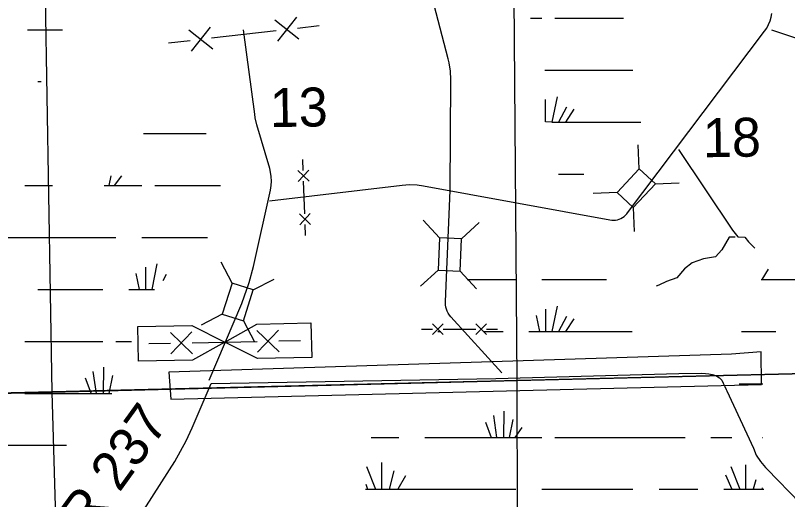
# Model space of a CAD drawing. Extents: x 2480962 to 2688785, y 277103 to 599240.
# Drawn here: x 2574761 to 2583671, y 512018 to 517609 of the extents above; entities that cross this region are included whole.
import ezdxf

# ---------------------------------------------------------------- set-up
doc = ezdxf.new("R2010")
doc.units = 0
for name, color, linetype in [('Level 31', 7, 'Continuous'), ('Local Roads Improved', 7, 'Continuous'), ('Local Roads Related Cells', 7, 'Continuous'), ('Local Roads Related Text', 7, 'Continuous'), ('National Forest', 7, 'Continuous'), ('Section Lines', 7, 'Continuous'), ('Section Numbers', 7, 'Continuous'), ('Swamps', 7, 'Continuous'), ('Township and Range lines', 7, 'Continuous'), ('Uninventoried Roads and Features', 7, 'Continuous')]:
    doc.layers.add(name, color=color, linetype=linetype)

msp = doc.modelspace()

# ---------------------------------------------------------------- linework, layer by layer
at = {"layer": 'Level 31'}
msp.add_lwpolyline([(2583022.926, 513698.529), (2576532.733, 513488.321), (2576553.338, 513179.01), (2583368.296, 513346.59), (2583364.515, 513724.805)], close=True, dxfattribs=at)
at = {"layer": 'Local Roads Improved'}
for p, q in [((2577522.032, 516467.443), (2577392.932, 517442.457)), ((2577695.162, 515840.742), (2577547.901, 516344.829)), ((2577508.359, 514708.738), (2577703.473, 515592.22)), ((2576998.359, 513396.216), (2577372.486, 514282.283)), ((2577017.997, 513356.939), (2580305.255, 513417.703)), ((2576802.344, 512846.195), (2577017.997, 513356.939)), ((2582971.364, 513274.358), (2583276.411, 512611.976)), ((2575601.761, 510899.164), (2576599.15, 512459.772)), ((2583432.225, 512371.562), (2583821.83, 511971.725))]:
    msp.add_line(p, q, dxfattribs=at)
for points in [[(2577547.901, 516344.829), (2577528.128, 516428.576), (2577522.032, 516467.443)], [(2577703.473, 515592.22), (2577712.087, 515643.948), (2577715.246, 515696.291), (2577712.916, 515748.679), (2577705.123, 515800.537), (2577695.162, 515840.742)], [(2577372.486, 514282.283), (2577460.107, 514524.451), (2577508.359, 514708.738)], [(2580305.255, 513417.703), (2582414.804, 513474.945), (2582680.371, 513477.77), (2582723.221, 513474.174), (2582762.978, 513468.754), (2582801.853, 513460.819), (2582842.722, 513450.509), (2582884.988, 513424.011), (2582910.785, 513396.192), (2582927.574, 513361.938), (2582945.937, 513323.798), (2582964.301, 513289.896), (2582971.364, 513274.358)], [(2576599.15, 512459.772), (2576732.684, 512694.998), (2576802.344, 512846.195)], [(2583276.411, 512611.976), (2583310.258, 512531.098), (2583358.881, 512457.746), (2583414.905, 512389.88), (2583432.225, 512371.562)]]:
    msp.add_lwpolyline(points, dxfattribs=at)
at = {"layer": 'Local Roads Related Cells'}
for p, q in [((2577755.15, 517559.358), (2578032.102, 517339.589)), ((2578003.51, 517587.949), (2577783.742, 517310.998)), ((2577010.073, 517473.584), (2576790.305, 517196.632)), ((2578017.806, 517463.769), (2578266.166, 517492.361)), ((2576761.714, 517444.992), (2577038.665, 517225.224)), ((2577024.369, 517349.404), (2577769.446, 517435.178)), ((2576527.65, 517292.221), (2576776.009, 517320.812)), ((2576172.214, 514016.586), (2576797.074, 514029.778)), ((2576180.656, 513616.675), (2576172.214, 514016.586)), ((2576797.074, 514029.778), (2577176.211, 513837.738)), ((2577176.211, 513837.738), (2577546.905, 514045.608)), ((2577546.905, 514045.608), (2578171.766, 514058.8)), ((2578171.766, 514058.8), (2578180.209, 513658.889)), ((2576548.762, 513947.21), (2576803.983, 513702.542)), ((2576798.657, 513954.795), (2576553.99, 513699.574)), ((2577548.488, 513970.625), (2577803.709, 513725.958)), ((2577798.433, 513975.902), (2577553.765, 513720.681)), ((2576301.407, 513819.27), (2576551.351, 513824.546)), ((2576801.296, 513829.823), (2577551.127, 513845.653)), ((2577176.211, 513837.738), (2576805.517, 513629.867)), ((2577555.348, 513645.698), (2577176.211, 513837.738)), ((2577801.071, 513850.93), (2578051.015, 513856.207)), ((2576805.517, 513629.867), (2576180.656, 513616.675)), ((2578180.209, 513658.889), (2577555.348, 513645.698))]:
    msp.add_line(p, q, dxfattribs=at)
at = {"layer": 'National Forest'}
msp.add_line((2599077.417, 513844.57), (2564631.794, 513006.26), dxfattribs=at)
at = {"layer": 'Section Lines'}
for p, q in [((2575089.398, 518617.277), (2575180.081, 513260.41)), ((2580551.845, 513391.521), (2585472.67, 513511.625)), ((2575180.081, 513260.41), (2580551.845, 513391.521)), ((2564604.458, 513002.287), (2575180.081, 513260.41)), ((2575180.081, 513260.41), (2575340.459, 508012.28))]:
    msp.add_line(p, q, dxfattribs=at)
at = {"layer": 'Swamps'}
for p, q in [((2575905.125, 515644.217), (2575988.903, 515757.918)), ((2574119.676, 515044.69), (2575469.674, 515044.711)), ((2575469.674, 515044.711), (2575919.674, 515044.717)), ((2576260.623, 514703.286), (2576260.627, 514444.725)), ((2576151.883, 514630.79), (2576189.095, 514444.746)), ((2575019.682, 514444.706), (2575469.681, 514444.713)), ((2575469.681, 514444.713), (2575769.681, 514444.717)), ((2574869.689, 513844.705), (2575469.689, 513844.715)), ((2575469.689, 513844.715), (2575769.688, 513844.719)), ((2575775.86, 513244.74), (2575781.587, 513548.453)), ((2575697.698, 513244.784), (2575658.304, 513498.018)), ((2575635.376, 513245.706), (2575569.305, 513418.5)), ((2574869.697, 513244.708), (2575469.696, 513244.717)), ((2574119.705, 512644.698), (2575351.891, 512644.717))]:
    msp.add_line(p, q, dxfattribs=at)
for points in [[(2580702.88, 517576.189), (2580836.63, 517576.191)], [(2580984.88, 517576.193), (2581779.129, 517576.206)], [(2574901.997, 517444.694), (2575304.594, 517444.7)], [(2580869.887, 516978.663), (2581886.886, 516978.646)], [(2575019.653, 516844.698), (2575058.218, 516844.698)], [(2581010.891, 516670.603), (2580951.644, 516377.416)], [(2580951.644, 516377.416), (2580877.394, 516381.133), (2580877.391, 516637.226)], [(2581118.642, 516551.855), (2581029.644, 516377.417)], [(2581203.892, 516525.857), (2581107.394, 516377.419)], [(2580951.644, 516377.416), (2581029.644, 516377.417)], [(2581029.644, 516377.417), (2581107.394, 516377.419)], [(2581107.394, 516377.419), (2581979.643, 516377.4)], [(2576240.135, 516244.718), (2576960.314, 516244.729)], [(2581029.402, 515776.17), (2581318.901, 515776.174)], [(2575842.929, 515644.524), (2575866.359, 515756.992)], [(2574869.667, 515644.699), (2575187.776, 515644.704)], [(2575783.53, 515644.713), (2576219.666, 515644.72)], [(2576369.666, 515644.722), (2577127.794, 515644.734)], [(2576219.673, 515044.722), (2576978.679, 515044.734)], [(2576393.528, 514739.534), (2576334.591, 514444.831)], [(2576502.269, 514618.714), (2576462.573, 514544.99)], [(2583445.662, 514677.585), (2583375.164, 514558.835)], [(2579975.417, 514558.814), (2580535.917, 514558.822)], [(2580836.416, 514558.827), (2581582.415, 514558.838)], [(2583367.664, 514558.835), (2583375.164, 514558.835)], [(2583375.164, 514558.835), (2584737.162, 514558.824)], [(2576069.681, 514444.722), (2576365.795, 514444.726)], [(2580877.42, 514217.391), (2580877.423, 513957.58)], [(2581010.92, 514250.768), (2580951.673, 513957.581)], [(2580769.671, 514143.139), (2580806.924, 513957.579)], [(2581118.671, 514132.02), (2581029.423, 513957.582)], [(2581203.921, 514106.021), (2581107.423, 513957.583)], [(2579633.925, 513957.592), (2579671.175, 513957.592)], [(2580168.424, 513957.569), (2580387.424, 513957.572)], [(2580684.424, 513957.577), (2580806.924, 513957.579)], [(2580806.924, 513957.579), (2580877.423, 513957.58)], [(2580877.423, 513957.58), (2580951.673, 513957.581)], [(2580951.673, 513957.581), (2581029.423, 513957.582)], [(2581029.423, 513957.582), (2581107.423, 513957.583)], [(2581107.423, 513957.583), (2581879.422, 513957.595)], [(2583137.671, 513957.583), (2583534.67, 513957.589)], [(2575919.688, 513844.722), (2576101.221, 513844.724)], [(2582224.675, 513675.507), (2582224.675, 513671.788)], [(2575842.959, 513244.532), (2575885.843, 513450.383)], [(2583111.678, 513356.335), (2583386.178, 513356.339)], [(2575469.696, 513244.717), (2575872.864, 513244.723)], [(2580398.685, 513040.857), (2580391.189, 512736.514)], [(2580276.186, 512988.918), (2580313.189, 512736.544)], [(2580502.436, 512944.359), (2580457.939, 512736.515)], [(2580186.937, 512910.979), (2580250.189, 512736.544)], [(2580606.437, 512851.58), (2580524.688, 512736.516)], [(2578865.69, 512736.522), (2579184.94, 512736.527)], [(2579485.44, 512736.532), (2580250.189, 512736.544)], [(2580250.189, 512736.544), (2580313.189, 512736.544)], [(2580313.189, 512736.544), (2580391.189, 512736.514)], [(2580391.189, 512736.514), (2580457.939, 512736.515)], [(2580457.939, 512736.515), (2580524.688, 512736.516)], [(2580524.688, 512736.516), (2580836.438, 512736.52)], [(2580984.938, 512736.523), (2582488.186, 512736.515)], [(2582784.936, 512736.519), (2583026.186, 512736.523)], [(2583382.435, 512736.528), (2583386.185, 512736.529)], [(2578813.695, 512398.804), (2578917.698, 512138.993)], [(2578984.444, 512447.056), (2578984.447, 512138.994)], [(2583015.19, 512398.774), (2583118.942, 512138.996)], [(2583185.939, 512421.058), (2583185.942, 512138.997)], [(2579129.195, 512350.559), (2579073.697, 512138.996)], [(2582955.691, 512302.304), (2583026.193, 512138.994)], [(2579262.945, 512291.155), (2579173.697, 512138.997)], [(2583304.691, 512246.623), (2583274.942, 512138.998)], [(2578798.948, 512138.991), (2578824.948, 512138.992)], [(2578802.697, 512194.679), (2578824.948, 512138.992)], [(2578824.948, 512138.992), (2578917.698, 512138.993)], [(2578917.698, 512138.993), (2578984.447, 512138.994)], [(2578984.447, 512138.994), (2579073.697, 512138.996)], [(2579073.697, 512138.996), (2579173.697, 512138.997)], [(2579173.697, 512138.997), (2580535.946, 512138.987)], [(2580836.445, 512138.992), (2581886.944, 512138.977)], [(2582187.444, 512138.981), (2582636.443, 512138.988)], [(2582937.193, 512138.993), (2583026.193, 512138.994)], [(2583026.193, 512138.994), (2583118.942, 512138.996)], [(2583118.942, 512138.996), (2583185.942, 512138.997)], [(2583185.942, 512138.997), (2583274.942, 512138.998)], [(2583274.942, 512138.998), (2583375.192, 512138.999)], [(2583378.942, 512153.844), (2583375.192, 512138.999)], [(2583375.192, 512138.999), (2583397.442, 512139)]]:
    msp.add_lwpolyline(points, dxfattribs=at)
at = {"layer": 'Township and Range lines'}
for p, q in [((2580552.502, 513391.537), (2580507.255, 518781.16)), ((2580566.443, 508164.391), (2580551.845, 513391.521))]:
    msp.add_line(p, q, dxfattribs=at)
at = {"layer": 'Uninventoried Roads and Features'}
for p, q in [((2579755.184, 517109.219), (2579217.367, 519158.989)), ((2581825.345, 515327.827), (2583405.051, 517425.913)), ((2579779.032, 515586.082), (2579785.425, 516870.123)), ((2581958.149, 515839.651), (2581947.969, 516114.419)), ((2578083.025, 515819.062), (2578078.859, 515943.993)), ((2578020.56, 515816.979), (2578149.656, 515696.215)), ((2578024.726, 515692.049), (2578145.49, 515821.145)), ((2581958.148, 515839.651), (2581702.982, 515564.85)), ((2582145.746, 515665.458), (2581958.148, 515839.651)), ((2578099.689, 515319.339), (2578087.191, 515694.132)), ((2577693.051, 515469.054), (2579223.179, 515650.419)), ((2579471.369, 515642.542), (2581621.2, 515248.178)), ((2581890.58, 515390.657), (2582145.746, 515665.458)), ((2582143.85, 515665.387), (2582418.617, 515675.567)), ((2579722.934, 514304.289), (2579779.032, 515586.082)), ((2581702.982, 515564.85), (2581428.214, 515554.67)), ((2581702.982, 515564.85), (2581890.58, 515390.657)), ((2581890.58, 515390.657), (2581900.759, 515115.889)), ((2578037.223, 515317.256), (2578166.32, 515196.491)), ((2578041.389, 515192.325), (2578162.154, 515321.422)), ((2579653.745, 515041.147), (2579467.581, 515243.493)), ((2578108.021, 515069.477), (2578103.855, 515194.408)), ((2579909.523, 515030.494), (2580111.869, 515216.657)), ((2579653.745, 515041.147), (2579638.139, 514666.472)), ((2579909.523, 515030.494), (2579653.745, 515041.147)), ((2579893.917, 514655.819), (2579909.523, 515030.494)), ((2577260.739, 514516.705), (2577133.884, 514760.649)), ((2579639.535, 514667.757), (2579437.19, 514481.594)), ((2579638.139, 514666.472), (2579893.917, 514655.819)), ((2579893.917, 514655.818), (2580080.08, 514453.473)), ((2577503.174, 514438.744), (2577747.117, 514565.6)), ((2577260.739, 514516.705), (2577147.821, 514159.11)), ((2577504.857, 514439.62), (2577260.739, 514516.705)), ((2577391.939, 514082.025), (2577504.857, 514439.62)), ((2577147.821, 514159.11), (2576903.878, 514032.255)), ((2577147.821, 514159.11), (2577391.939, 514082.025)), ((2577391.939, 514082.025), (2577518.795, 513838.081)), ((2580373.455, 513481.597), (2579785.878, 514129.854)), ((2579573.432, 514047.896), (2579698.434, 513922.898)), ((2579698.432, 514047.898), (2579573.434, 513922.896)), ((2580073.432, 514047.903), (2580198.434, 513922.905)), ((2580198.433, 514047.905), (2580073.434, 513922.903)), ((2579448.433, 513985.395), (2579573.433, 513985.396)), ((2579698.433, 513985.398), (2580073.433, 513985.403)), ((2580198.433, 513985.405), (2580323.433, 513985.407))]:
    msp.add_line(p, q, dxfattribs=at)
for points in [[(2583405.051, 517425.913), (2583430.597, 517463.82), (2583452.042, 517504.189), (2583469.148, 517546.579), (2583481.731, 517590.524), (2583489.064, 517630.961)], [(2583485.132, 517442.37), (2583772.636, 517348.144), (2583926.473, 517281.941), (2584037.3, 517158.834), (2584199.069, 517083.15), (2584367.328, 517059.728), (2584592.985, 517054.909), (2585156.853, 517095.945), (2585613.722, 517096.079), (2585857.531, 517056.9), (2586007.863, 517058.191), (2586134.095, 517018.424), (2586272.292, 516961.539), (2586354.568, 516905.387), (2586453.689, 516870.832), (2586556.618, 516838.288), (2586689.79, 516831.489), (2586844.077, 516745.991), (2586977.755, 516634.957), (2587127.198, 516591.826), (2587382.297, 516564.472), (2587574.163, 516603.331), (2587718.75, 516685.578), (2587876.645, 516775.832)], [(2579785.425, 516870.123), (2579780.844, 516966.729), (2579766.189, 517062.329), (2579755.184, 517109.219)], [(2582410.882, 516060.302), (2583036.034, 515127.759), (2583095.594, 515053.747), (2583176.653, 515049.692), (2583220.349, 514994.644), (2583293.395, 514920.92)], [(2579223.179, 515650.419), (2579310.128, 515656.132), (2579397.198, 515652.726), (2579471.368, 515642.542)], [(2581621.2, 515248.178), (2581642.838, 515245.369), (2581664.651, 515244.838), (2581686.401, 515246.59), (2581707.848, 515250.605), (2581728.758, 515256.841), (2581748.901, 515265.228), (2581768.058, 515275.675), (2581786.017, 515288.067), (2581802.582, 515302.268), (2581817.573, 515318.122), (2581825.345, 515327.827)], [(2583066.782, 515049.268), (2582997.373, 515049.712), (2582914.048, 514903.141), (2582840.751, 514822.422), (2582700.592, 514798.185), (2582568.681, 514750.958), (2582483.553, 514681.568), (2582393.456, 514577.322), (2582272.926, 514538.061), (2582187.213, 514493.755), (2582152.801, 514481.434)], [(2579785.878, 514129.854), (2579769.748, 514149.638), (2579755.775, 514171), (2579744.112, 514193.705), (2579734.886, 514217.504), (2579728.198, 514242.138), (2579724.122, 514267.337), (2579722.702, 514292.823), (2579722.934, 514304.289)]]:
    msp.add_lwpolyline(points, dxfattribs=at)

# ---------------------------------------------------------------- texts
at = {"layer": 'Local Roads Related Text'}
msp.add_text('NFR 237', height=450, rotation=54.2277167, dxfattribs=at).set_placement((2575139.332, 510953.078))
at = {"layer": 'Section Numbers'}
for s, p in [('13', (2577698.842, 516319.265)), ('18', (2582696.768, 515970.955))]:
    msp.add_text(s, height=450, rotation=0.8220444, dxfattribs=at).set_placement(p)

doc.saveas('drawing.dxf')
